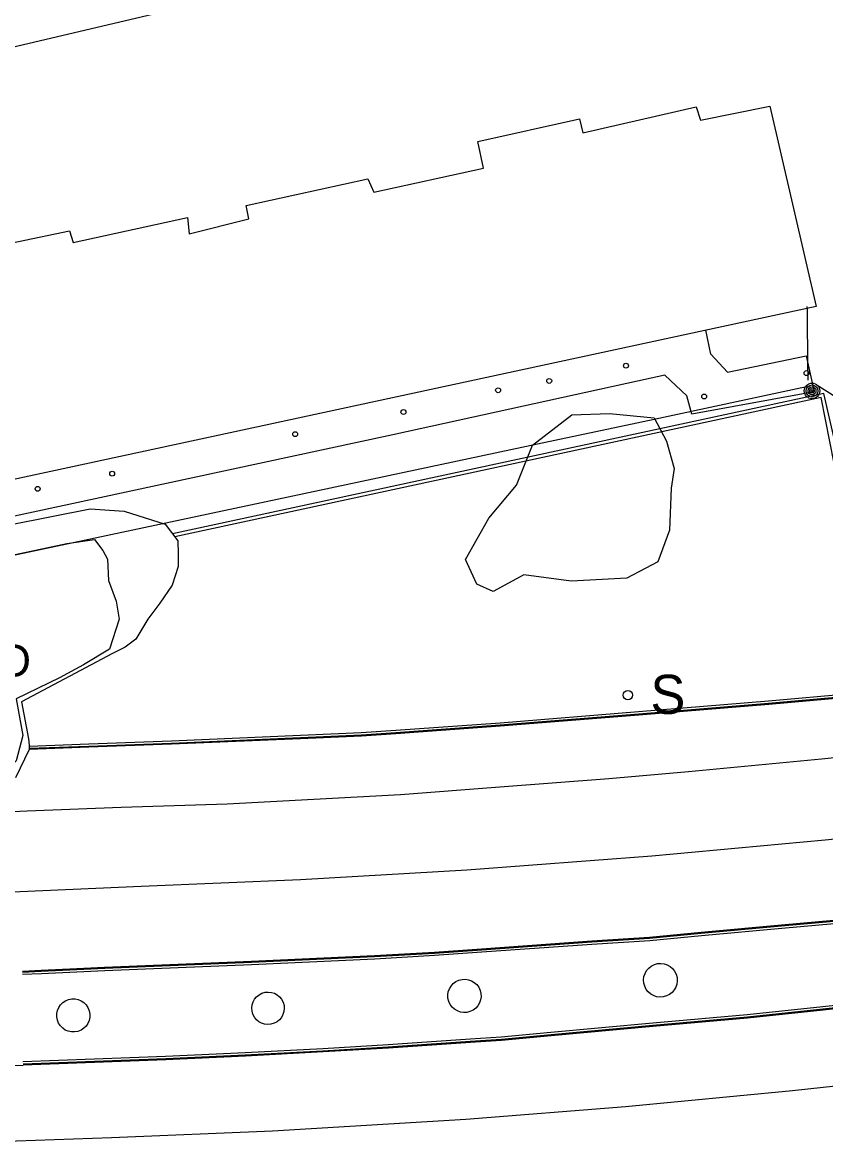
# Model space of a CAD drawing. Extents: x 368532 to 392481, y 10654822 to 10676899.
# Drawn here: x 388656 to 388779, y 10655690.1 to 10655861.9 of the extents above; entities that cross this region are included whole.
import ezdxf

# ---------------------------------------------------------------- set-up
doc = ezdxf.new("R2010")
doc.units = 0
for name, color, linetype in [('p_Catenary', 7, 'Continuous'), ('p_dtm obscured area', 7, 'Continuous'), ('p_dtm slab', 7, 'Continuous'), ('p_road - paved curb', 7, 'Continuous'), ('p_road paint stripe', 7, 'Continuous'), ('p_structure building', 7, 'Continuous'), ('p_structure fence', 7, 'Continuous'), ('p_structure sign', 7, 'Continuous'), ('p_structure unidentified', 7, 'Continuous'), ('p_structure wall', 7, 'Continuous'), ('p_utility general pole', 7, 'Continuous'), ('p_veg woods', 7, 'Continuous')]:
    doc.layers.add(name, color=color, linetype=linetype)

msp = doc.modelspace()

# ---------------------------------------------------------------- linework, layer by layer
at = {"layer": 'p_Catenary'}
for points in [[(388776.29, 10655807.09), (388776.28, 10655807.68), (388776.28, 10655808.28), (388776.27, 10655808.87), (388776.27, 10655809.46), (388776.26, 10655810.06), (388776.25, 10655810.65), (388776.25, 10655811.24), (388776.24, 10655811.83), (388776.23, 10655812.43), (388776.23, 10655813.02), (388776.22, 10655813.61), (388776.22, 10655814.21), (388776.21, 10655814.8), (388776.2, 10655815.39), (388776.2, 10655815.99), (388776.19, 10655816.58), (388776.19, 10655817.17), (388776.18, 10655817.76), (388776.17, 10655818.36)], [(388606.92, 10655770.14), (388676.21, 10655784.86), (388734.82, 10655797.31), (388752.71, 10655801.11), (388775.34, 10655805.92), (388776.49, 10655806.16)], [(388792.21, 10655797.1), (388790.48, 10655798.18), (388785.82, 10655801.11), (388781.54, 10655803.81), (388781.04, 10655804.12), (388779.55, 10655805.06), (388777.52, 10655806.33)]]:
    msp.add_lwpolyline(points, dxfattribs=at)
at = {"layer": 'p_dtm obscured area'}
msp.add_lwpolyline([(388642.07, 10655782.54), (388666.34, 10655787.36), (388671.56, 10655786.97), (388677.83, 10655785), (388679.77, 10655782.43), (388679.79, 10655780.48), (388679.81, 10655778.52), (388678.88, 10655775.67), (388676.98, 10655772.92), (388675.16, 10655770.46), (388673.31, 10655767.38), (388671.71, 10655766.17), (388669.74, 10655765.2), (388655.79, 10655757.76), (388656.89, 10655752.1), (388657, 10655751.12), (388656.99, 10655750.96), (388657, 10655750.61), (388657.01, 10655750.46), (388654.91, 10655746.12)], dxfattribs=at)
at = {"layer": 'p_dtm slab'}
for p, q in [((388761.37, 10655811.04), (388760.63, 10655814.72)), ((388763.93, 10655808.29), (388761.37, 10655811.04)), ((388763.93, 10655808.29), (388776, 10655810.77)), ((388776, 10655810.77), (388777.2, 10655805.29)), ((388754.36, 10655807.85), (388712.7, 10655798.68)), ((388757.71, 10655804.69), (388754.36, 10655807.85)), ((388758.5, 10655801.86), (388757.71, 10655804.69)), ((388777.2, 10655805.29), (388758.5, 10655801.86)), ((388712.7, 10655798.68), (388608.84, 10655776.34))]:
    msp.add_line(p, q, dxfattribs=at)
at = {"layer": 'p_road - paved curb'}
for p, q in [((388786.67, 10655759.36), (388770.21, 10655757.88)), ((388770.21, 10655757.88), (388750.31, 10655756.25)), ((388770.24, 10655757.53), (388750.34, 10655755.9)), ((388786.71, 10655759.01), (388770.24, 10655757.53)), ((388786.72, 10655758.86), (388770.25, 10655757.38)), ((388750.31, 10655756.25), (388729.1, 10655754.53)), ((388750.34, 10655755.9), (388729.13, 10655754.18)), ((388770.25, 10655757.38), (388750.35, 10655755.75)), ((388729.1, 10655754.53), (388713.12, 10655753.37)), ((388729.13, 10655754.18), (388713.14, 10655753.02)), ((388750.35, 10655755.75), (388729.14, 10655754.03)), ((388698.53, 10655752.6), (388678.77, 10655751.77)), ((388707.86, 10655753.04), (388698.53, 10655752.6)), ((388707.88, 10655752.69), (388698.54, 10655752.25)), ((388707.89, 10655752.54), (388698.55, 10655752.1)), ((388713.12, 10655753.37), (388707.86, 10655753.04)), ((388713.14, 10655753.02), (388707.88, 10655752.69)), ((388713.15, 10655752.87), (388707.89, 10655752.54)), ((388729.14, 10655754.03), (388713.15, 10655752.87)), ((388666.1, 10655751.31), (388656.99, 10655750.96)), ((388666.11, 10655750.96), (388657, 10655750.61)), ((388666.12, 10655750.81), (388657.01, 10655750.46)), ((388678.77, 10655751.77), (388666.1, 10655751.31)), ((388678.78, 10655751.42), (388666.11, 10655750.96)), ((388678.79, 10655751.27), (388666.12, 10655750.81)), ((388698.54, 10655752.25), (388678.78, 10655751.42)), ((388698.55, 10655752.1), (388678.79, 10655751.27)), ((388759.92, 10655722.47), (388772.22, 10655723.62)), ((388759.93, 10655722.32), (388772.23, 10655723.47)), ((388772.22, 10655723.62), (388777.93, 10655724.1)), ((388772.23, 10655723.47), (388777.94, 10655723.95)), ((388772.26, 10655723.12), (388777.97, 10655723.6)), ((388777.93, 10655724.1), (388782.59, 10655724.53)), ((388777.94, 10655723.95), (388782.6, 10655724.38)), ((388777.97, 10655723.6), (388782.64, 10655724.03)), ((388743.14, 10655721.14), (388752.01, 10655721.73)), ((388743.15, 10655720.99), (388752.02, 10655721.58)), ((388752.01, 10655721.73), (388759.92, 10655722.47)), ((388752.02, 10655721.58), (388759.93, 10655722.32)), ((388752.05, 10655721.23), (388759.97, 10655721.97)), ((388759.97, 10655721.97), (388772.26, 10655723.12)), ((388719.05, 10655719.44), (388726.29, 10655719.95)), ((388719.06, 10655719.29), (388726.3, 10655719.8)), ((388726.29, 10655719.95), (388743.14, 10655721.14)), ((388726.3, 10655719.8), (388743.15, 10655720.99)), ((388726.33, 10655719.45), (388743.17, 10655720.64)), ((388743.17, 10655720.64), (388752.05, 10655721.23)), ((388668.54, 10655717.11), (388691.02, 10655718.04)), ((388691.02, 10655718.04), (388709.89, 10655718.9)), ((388691.03, 10655717.89), (388709.9, 10655718.75)), ((388691.04, 10655717.54), (388709.92, 10655718.4)), ((388709.89, 10655718.9), (388719.05, 10655719.44)), ((388709.9, 10655718.75), (388719.06, 10655719.29)), ((388709.92, 10655718.4), (388719.08, 10655718.94)), ((388719.08, 10655718.94), (388726.33, 10655719.45)), ((388655.95, 10655716.53), (388658.83, 10655716.66)), ((388655.96, 10655716.38), (388658.84, 10655716.51)), ((388658.83, 10655716.66), (388664.28, 10655716.92)), ((388658.84, 10655716.51), (388664.29, 10655716.77)), ((388658.85, 10655716.16), (388664.3, 10655716.42)), ((388664.28, 10655716.92), (388668.54, 10655717.11)), ((388664.29, 10655716.77), (388668.55, 10655716.96)), ((388664.3, 10655716.42), (388668.56, 10655716.61)), ((388668.55, 10655716.96), (388691.03, 10655717.89)), ((388668.56, 10655716.61), (388691.04, 10655717.54)), ((388655.97, 10655716.03), (388658.85, 10655716.16)), ((388790.4, 10655712.3), (388778.54, 10655711.03)), ((388790.43, 10655711.95), (388778.57, 10655710.68)), ((388790.45, 10655711.8), (388778.59, 10655710.53)), ((388766.95, 10655709.8), (388752.49, 10655708.55)), ((388766.99, 10655709.45), (388752.52, 10655708.2)), ((388778.54, 10655711.03), (388766.95, 10655709.8)), ((388778.57, 10655710.68), (388766.99, 10655709.45)), ((388778.59, 10655710.53), (388767, 10655709.3)), ((388752.49, 10655708.55), (388736.91, 10655707.1)), ((388752.52, 10655708.2), (388736.95, 10655706.75)), ((388752.53, 10655708.05), (388736.96, 10655706.6)), ((388767, 10655709.3), (388752.53, 10655708.05)), ((388724.53, 10655706.08), (388711.97, 10655705.23)), ((388729.3, 10655706.39), (388724.53, 10655706.08)), ((388729.33, 10655706.04), (388724.55, 10655705.73)), ((388736.91, 10655707.1), (388729.3, 10655706.39)), ((388736.95, 10655706.75), (388729.33, 10655706.04)), ((388736.96, 10655706.6), (388729.34, 10655705.89)), ((388701.96, 10655704.63), (388690.08, 10655704)), ((388701.98, 10655704.28), (388690.09, 10655703.65)), ((388711.97, 10655705.23), (388701.96, 10655704.63)), ((388711.99, 10655704.88), (388701.98, 10655704.28)), ((388712, 10655704.73), (388701.99, 10655704.13)), ((388724.55, 10655705.73), (388711.99, 10655704.88)), ((388724.56, 10655705.58), (388712, 10655704.73)), ((388729.34, 10655705.89), (388724.56, 10655705.58)), ((388677.89, 10655703.43), (388656.04, 10655702.6)), ((388677.9, 10655703.08), (388656.05, 10655702.25)), ((388677.91, 10655702.93), (388656.06, 10655702.1)), ((388690.08, 10655704), (388677.89, 10655703.43)), ((388690.09, 10655703.65), (388677.9, 10655703.08)), ((388690.1, 10655703.5), (388677.91, 10655702.93)), ((388701.99, 10655704.13), (388690.1, 10655703.5)), ((388651.68, 10655701.99), (388656.06, 10655702.1))]:
    msp.add_line(p, q, dxfattribs=at)
at = {"layer": 'p_road paint stripe'}
for p, q in [((388796.59, 10655750.94), (388778.33, 10655748.99)), ((388778.33, 10655748.99), (388757.98, 10655747.06)), ((388745.75, 10655745.96), (388729.07, 10655744.69)), ((388757.98, 10655747.06), (388745.75, 10655745.96)), ((388729.07, 10655744.69), (388713.85, 10655743.51)), ((388687.31, 10655742.1), (388671.1, 10655741.59)), ((388713.85, 10655743.51), (388687.31, 10655742.1)), ((388656.7, 10655741.02), (388639.94, 10655740.32)), ((388671.1, 10655741.59), (388656.7, 10655741.02)), ((388803.32, 10655739.26), (388778.92, 10655736.59)), ((388778.92, 10655736.59), (388752.35, 10655734.11)), ((388752.35, 10655734.11), (388724.04, 10655731.99)), ((388724.04, 10655731.99), (388698.53, 10655730.5)), ((388698.53, 10655730.5), (388674.12, 10655729.47)), ((388674.12, 10655729.47), (388645.23, 10655728.22)), ((388803.57, 10655701.4), (388773.88, 10655698.19)), ((388773.88, 10655698.19), (388748.33, 10655695.72)), ((388748.33, 10655695.72), (388723.86, 10655693.81)), ((388723.86, 10655693.81), (388694.28, 10655692.02)), ((388669.57, 10655691), (388644.12, 10655690.1)), ((388694.28, 10655692.02), (388669.57, 10655691))]:
    msp.add_line(p, q, dxfattribs=at)
at = {"layer": 'p_structure building'}
msp.add_lwpolyline([(388648.06, 10655856.57), (388625.4, 10655960.62), (388658.42, 10655967.65), (388662.15, 10655948.22), (388660.61, 10655947.83), (388664.57, 10655930.37), (388668.11, 10655931.27), (388671.68, 10655915.64), (388667.63, 10655914.32), (388668.89, 10655907.54), (388673.16, 10655908.41), (388676.33, 10655892.86), (388674.02, 10655892.5), (388678.21, 10655874.74), (388676.42, 10655873.49), (388678.68, 10655863.76)], close=True, dxfattribs=at)
msp.add_lwpolyline([(388647.48, 10655826.66), (388663.15, 10655829.95), (388663.72, 10655828.15), (388681.25, 10655831.98), (388681.5, 10655829.49), (388690.64, 10655831.8), (388690.22, 10655833.82), (388708.87, 10655837.92), (388709.77, 10655835.88), (388726.55, 10655839.53), (388725.72, 10655843.62), (388741.26, 10655847.13), (388741.8, 10655844.94), (388759.15, 10655848.97), (388759.81, 10655846.9), (388770.43, 10655849.05), (388777.53, 10655818.37), (388595.34, 10655779.06)], dxfattribs=at)
at = {"layer": 'p_structure fence'}
for p, q in [((388778.27, 10655804.43), (388679.32, 10655783.04)), ((388781.6, 10655787.55), (388778.27, 10655804.43))]:
    msp.add_line(p, q, dxfattribs=at)
at = {"layer": 'p_structure sign'}
msp.add_circle((388748.69, 10655758.82), 0.713, dxfattribs=at)
at = {"layer": 'p_structure unidentified'}
for centre in [(388748.39, 10655809.28), (388736.64, 10655806.95), (388776.05, 10655808.15), (388728.81, 10655805.52), (388760.37, 10655804.57), (388714.31, 10655802.18), (388697.73, 10655798.79), (388669.7, 10655792.74), (388658.28, 10655790.41)]:
    msp.add_circle(centre, 0.375, dxfattribs=at)
for centre, major_axis, ratio in [((388753.67, 10655715.12), (-2.41, -0.93), 0.999484), ((388723.66, 10655712.73), (-2.19, -1.31), 0.999985), ((388693.57, 10655710.83), (-2.31, -0.93), 0.999998), ((388663.74, 10655709.73), (-2.44, -0.72), 0.999997)]:
    msp.add_ellipse(centre, major_axis=major_axis, ratio=ratio, dxfattribs=at)
at = {"layer": 'p_structure wall'}
for p, q in [((388778.71, 10655805.03), (388678.94, 10655783.54)), ((388782.46, 10655788.56), (388778.71, 10655805.03))]:
    msp.add_line(p, q, dxfattribs=at)
at = {"layer": 'p_utility general pole'}
for radius in [1.19, 0.901, 0.608, 0.337, 0.12]:
    msp.add_circle((388776.89, 10655805.43), radius, dxfattribs=at)
at = {"layer": 'p_veg woods'}
msp.add_lwpolyline([(388755.34, 10655790.53), (388755.06, 10655784.07), (388753.28, 10655779.25), (388748.51, 10655776.75), (388740.01, 10655776.25), (388732.77, 10655777.23), (388728.05, 10655774.7), (388725.54, 10655775.8), (388723.83, 10655779.57), (388727.37, 10655785.92), (388731.62, 10655790.96), (388734.07, 10655797.09), (388740.12, 10655801.75), (388745.88, 10655801.95), (388752.73, 10655801.32), (388754.58, 10655797.74), (388755.78, 10655793.55)], close=True, dxfattribs=at)
msp.add_lwpolyline([(388624.2, 10655747.09), (388620.38, 10655752.81), (388616.91, 10655759.22), (388615.19, 10655764.37), (388615.38, 10655769.77), (388616.78, 10655771.49), (388629.78, 10655774.61), (388654.86, 10655780.35), (388662.76, 10655782.05), (388667, 10655782.63), (388668.26, 10655780.96), (388668.97, 10655779.65), (388669.15, 10655776.39), (388670.31, 10655773.2), (388670.79, 10655770.44), (388669.27, 10655765.83), (388665.31, 10655763.46), (388661.62, 10655761.46), (388654.97, 10655758.25), (388656.02, 10655752.63), (388655.01, 10655748.72), (388653.26, 10655747.01)], dxfattribs=at)

# ---------------------------------------------------------------- texts
at = {"layer": 'p_dtm obscured area'}
msp.add_text(' OBSCURED', height=5, dxfattribs=at).set_placement((388617.51, 10655761.6))
at = {"layer": 'p_structure sign'}
msp.add_text('S', height=6, dxfattribs=at).set_placement((388752.14, 10655755.93))

doc.saveas('drawing.dxf')
